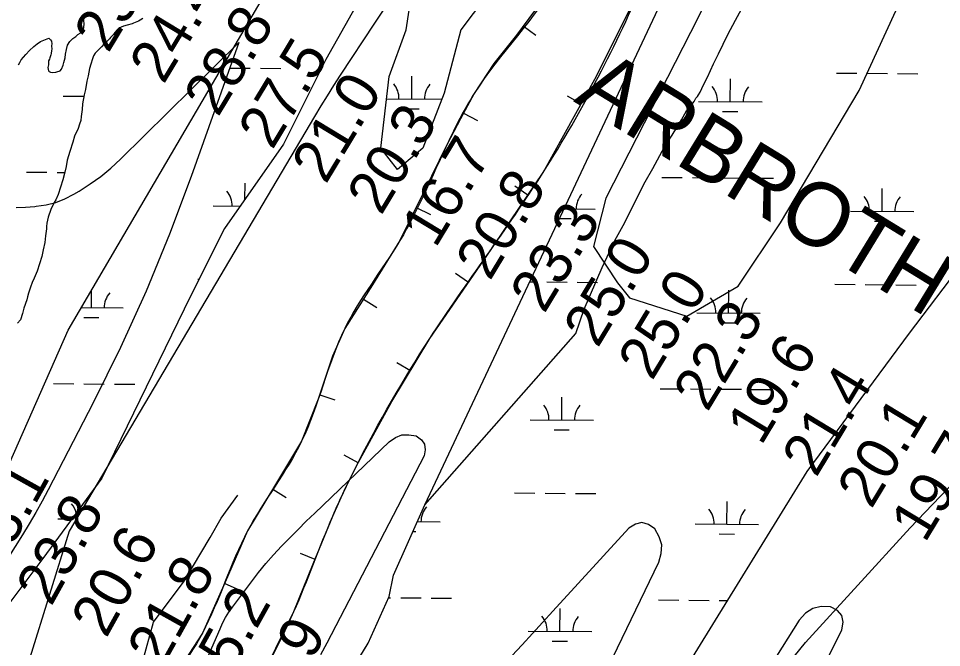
# Model space of a CAD drawing. Extents: x 3271442 to 3309282, y 752266 to 777610.
# Drawn here: x 3286890 to 3288344, y 766928 to 767918 of the extents above; entities that cross this region are included whole.
import ezdxf

# ---------------------------------------------------------------- set-up
doc = ezdxf.new("R2010")
doc.units = 0
for name, color, linetype in [('V-BORW-LINE', 7, 'Continuous'), ('V-RIVR-RANG', 7, 'Continuous'), ('V-ROAD-CNTR', 7, 'Continuous'), ('V-SITE-VEGE', 7, 'Continuous'), ('V-TOPO-BNDY', 7, 'Continuous'), ('V-TOPO-GNAM-IDEN', 7, 'Continuous'), ('V-TOPO-MAJR', 7, 'Continuous'), ('V-TOPO-MINR', 7, 'Continuous'), ('V-WETL-SWMP', 7, 'Continuous')]:
    doc.layers.add(name, color=color, linetype=linetype)

msp = doc.modelspace()

# ---------------------------------------------------------------- linework, layer by layer
at = {"layer": 'V-BORW-LINE'}
for p, q in [((3287684.8, 767906.5), (3287704.9, 767891.7)), ((3287776.4, 767783.9), (3287754.5, 767796)), ((3287590.9, 767769.3), (3287612.9, 767757.3)), ((3287692.3, 767640.2), (3287671.6, 767654.2)), ((3287516.2, 767620.4), (3287538.6, 767609.4)), ((3287598.6, 767502.5), (3287578, 767516.7)), ((3287433.1, 767476.3), (3287454.2, 767462.9)), ((3287507.1, 767363.3), (3287485.7, 767376.2)), ((3287364.3, 767325.5), (3287388.1, 767317.6)), ((3287424.9, 767218.5), (3287403, 767230.5)), ((3287290.3, 767176.9), (3287311.7, 767164)), ((3287357, 767066.4), (3287333.9, 767075.9)), ((3287214.7, 767028.8), (3287237.5, 767018.6))]:
    msp.add_line(p, q, dxfattribs=at)
for points in [[(3286920.2, 766027.8), (3286972.5, 766139.5), (3287021.4, 766252.5), (3287088.1, 766414.9), (3287152.6, 766578.2), (3287181, 766664.5), (3287210.2, 766750.6), (3287266.2, 766867.7), (3287323.6, 766984.2), (3287354.1, 767059.5), (3287384.9, 767134.6), (3287402.9, 767174.4), (3287422.2, 767213.6), (3287478, 767315.1), (3287537.8, 767414.3), (3287627.6, 767544.6), (3287716.3, 767675.7), (3287800.5, 767827.4), (3287877.7, 767982.7)], [(3287741.7, 767983.4), (3287674.1, 767892.1), (3287638.8, 767847.3), (3287607.6, 767799.9), (3287586, 767760.3), (3287565.1, 767720.2), (3287527.9, 767644.3), (3287490.7, 767568.5), (3287447.5, 767499), (3287403.7, 767429.9), (3287384.6, 767386.6), (3287362.1, 767318.7), (3287335.8, 767252.7), (3287293.3, 767182), (3287250.7, 767111.3), (3287215.6, 767030.7), (3287179.4, 766950.5), (3287137.4, 766886)]]:
    msp.add_lwpolyline(points, dxfattribs=at)
msp.add_spline([(3288895.6, 770368.3), (3288948.3, 770351.6), (3288945.9, 770275), (3288924, 770188.3), (3288802.1, 769884.9), (3288721.3, 769763), (3288606.3, 769551.5), (3288546.8, 769390.6), (3288519.5, 769311.8), (3288413.6, 769096.1), (3288335.4, 768977.4), (3288158.1, 768604.9), (3288099.8, 768456.5), (3288026, 768297.5), (3287981.6, 768216.1), (3287877.7, 767982.7), (3287716.3, 767675.7), (3287537.8, 767414.3), (3287422.2, 767213.6), (3287384.9, 767134.6), (3287323.6, 766984.2), (3287210.2, 766750.6), (3287152.6, 766578.2), (3287021.4, 766252.5), (3286920.2, 766027.8), (3286882.6, 765970.8), (3286824.9, 765909.7), (3286802.9, 765958.5), (3286799.6, 766005.8), (3286860.6, 766282.5), (3286933.4, 766428.6), (3286988.8, 766593.1), (3287018.1, 766670), (3287095, 766821.6), (3287179.4, 766950.5), (3287250.7, 767111.3), (3287335.8, 767252.7), (3287403.7, 767429.9), (3287490.7, 767568.5), (3287565.1, 767720.2), (3287607.6, 767799.9), (3287741.7, 767983.4), (3287810, 768125.6), (3287888.2, 768245.2), (3287960, 768401.3), (3288128.1, 768810.5), (3288156.9, 768885.7), (3288329.3, 769264.9), (3288408.3, 769413.8), (3288665.3, 769952.6), (3288824.1, 770225.2), (3288895.6, 770368.3)], degree=3, dxfattribs=at)
at = {"layer": 'V-ROAD-CNTR'}
msp.add_lwpolyline([(3286087.8, 766614.1), (3286138, 766585.7), (3286206.8, 766560.5), (3286285.3, 766552.1), (3286351.2, 766557.3), (3286459.8, 766543.9), (3286547.1, 766511.7), (3286623, 766490.1), (3286698.7, 766494.8), (3286748.5, 766489.8), (3286825.3, 766468.9), (3286877.9, 766490.4), (3286886.6, 766554), (3286884.7, 766618), (3286891.1, 766647.1), (3286949.6, 766684.2), (3286981.2, 766736.5), (3287044.6, 766835), (3287085.1, 766904.9), (3287102.3, 766967.9), (3287150.8, 767032.4), (3287191.6, 767101.2), (3287209, 767131.6), (3287235.5, 767167.6)], dxfattribs=at)
at = {"layer": 'V-SITE-VEGE'}
for points in [[(3287968.8, 767813.8), (3287975.4, 767825.6), (3287984.8, 767846.8), (3287992.7, 767862.6), (3288007.4, 767892.9), (3288019.4, 767915.3), (3288038, 767950.9), (3288052.6, 767977.3), (3288073.9, 768012.9), (3288087.2, 768038), (3288105.9, 768074.9), (3288117.9, 768100), (3288131.2, 768123.7), (3288148.5, 768162), (3288161.8, 768189.7), (3288180.5, 768230.5), (3288193.8, 768258.2), (3288213.8, 768301.8), (3288228.4, 768333.4), (3288256.4, 768391.5), (3288275.1, 768432.4), (3288307, 768497), (3288340.3, 768565.6), (3288366.9, 768613.1)], [(3287433.8, 767960.1), (3287373.9, 767853.6), (3287307.4, 767720.5), (3287214.2, 767587.3), (3287161, 767480.8), (3287021.2, 767194.5), (3286928.1, 767068), (3286868.2, 766988.1), (3286828.3, 767021.4), (3286841.6, 767074.6), (3286868.2, 767201.1), (3286968, 767427.5), (3287420.5, 768199.8)], [(3287646.7, 767980.1), (3287586.8, 767900.2), (3287560.2, 767800.4), (3287526.9, 767713.8), (3287487, 767680.5), (3287460.4, 767713.8), (3287473.7, 767827), (3287500.3, 767900.2), (3287513.6, 767986.8)], [(3286942.3, 767878.4), (3286941.8, 767875), (3286942.3, 767870.1), (3286941.8, 767867.7), (3286941.3, 767862.8), (3286940.8, 767860.9), (3286939.3, 767856), (3286938.8, 767854.1), (3286937.3, 767851.6), (3286936.8, 767847.7), (3286936.8, 767845.3), (3286935.8, 767840.9), (3286936.8, 767836), (3286938.2, 767834.6), (3286940.2, 767833.6), (3286942.6, 767833.1), (3286948.5, 767833.6), (3286950.4, 767834), (3286955.3, 767836), (3286957.7, 767838.4), (3286960.2, 767844.7), (3286961.2, 767849.1), (3286963.2, 767856.4), (3286963.7, 767861.8), (3286965.2, 767869.1), (3286967.1, 767875.9), (3286970.6, 767881.7), (3286975.5, 767886.6), (3286979.9, 767889.9), (3286983.3, 767892.9), (3286986.7, 767894.8), (3286990.1, 767898.2), (3286992.1, 767900.6), (3286993.1, 767908.9), (3286992.6, 767916.2), (3286995.6, 767926.9)], [(3287085.7, 767918.3), (3287081.3, 767915.4), (3287078.9, 767913.9), (3287071, 767911), (3287069.1, 767910), (3287060.8, 767907.6), (3287055, 767906.2)], [(3287055, 767906.2), (3287048.1, 767902.8), (3287045.2, 767900.4), (3287041.8, 767896), (3287039.3, 767893.1), (3287034.9, 767888.3), (3287033.4, 767886.3), (3287030, 767882.9), (3287024.1, 767877.6), (3287020.7, 767873.7), (3287010.4, 767863.5), (3287008, 767859.1), (3287006.5, 767854.8), (3287004, 767846), (3287001.6, 767839.2), (3286999.6, 767828), (3286997.6, 767819.7), (3286995.1, 767806.6), (3286993.1, 767797.8), (3286990.6, 767783.7), (3286990.1, 767774.9), (3286988.6, 767763.7), (3286988.1, 767757.4), (3286986.1, 767751.6), (3286983.7, 767744.8), (3286978.2, 767733.1), (3286975.3, 767723.4), (3286970.8, 767708.8), (3286966.4, 767695.1), (3286964.9, 767684.9), (3286962.4, 767674.2), (3286959.5, 767664), (3286952.1, 767641.1), (3286948.6, 767632.8), (3286946.2, 767628.5), (3286940.7, 767617.3), (3286936.3, 767605.1), (3286934.3, 767595.9), (3286933.8, 767590.5), (3286933.8, 767587.1), (3286932.3, 767575.9), (3286931.3, 767565.7), (3286928.8, 767554), (3286926.3, 767543.3), (3286919.4, 767520.4), (3286914.5, 767509.2), (3286911.1, 767502.4), (3286908.6, 767495.1), (3286905.6, 767485.9), (3286904.1, 767480.1), (3286902.7, 767475.2), (3286898.2, 767462.1), (3286896.2, 767453.8), (3286892.8, 767443.6), (3286888.4, 767438.2)], [(3286889.6, 767845), (3286892, 767848.9), (3286894, 767852.8), (3286897.9, 767857.2), (3286901.3, 767861.5), (3286907.2, 767867.8), (3286914, 767874.1), (3286919.4, 767878.5), (3286924.3, 767881.9), (3286929.7, 767883.8), (3286937.5, 767887.2), (3286940.4, 767884.3), (3286941.8, 767882.3), (3286942.3, 767878.4)], [(3287380.5, 766835), (3287440.4, 766934.8), (3287473.7, 767008.1), (3287480.4, 767041.4), (3287529.8, 767152.5), (3287767.8, 767422.1), (3287781.1, 767460.4), (3287809.1, 767526.3), (3287829.1, 767568.5), (3287842.4, 767592.3), (3287877, 767660.8), (3287889, 767681.9), (3287907.6, 767716.2), (3287919.6, 767734.7), (3287934.2, 767758.4), (3287942.2, 767772.9), (3287954.1, 767787.4), (3287956.8, 767792.7), (3287959.5, 767795.3), (3287960.8, 767798), (3287963.4, 767801.9), (3287968.8, 767813.8)]]:
    msp.add_lwpolyline(points, dxfattribs=at)
at = {"layer": 'V-TOPO-BNDY'}
for p, q in [((3288294.5, 767116.4), (3288482.2, 767312.8)), ((3288129.4, 766935.7), (3288294.5, 767116.4)), ((3287975.6, 766744.7), (3288129.4, 766935.7))]:
    msp.add_line(p, q, dxfattribs=at)
at = {"layer": 'V-TOPO-MAJR'}
msp.add_lwpolyline([(3286886.1, 767620.4), (3286900.7, 767621.1), (3286915.4, 767622.1), (3286917.8, 767622.4), (3286933.4, 767624.8), (3286948.5, 767628.6), (3286962.9, 767634.4), (3286977, 767641.5), (3286985.3, 767646.4), (3287002.7, 767657.6), (3287019.4, 767669.6), (3287035.3, 767682.7), (3287050.5, 767696.7), (3287236.8, 767880.4), (3287162, 767669.5), (3287127.6, 767578.5), (3287090.8, 767488.6), (3287050.3, 767400.2), (3287007.4, 767312.9), (3286936.6, 767176), (3286927, 767158.1), (3286917.2, 767140.3), (3286906.8, 767122.7), (3286896.2, 767105.4), (3286785.5, 766930.1)], dxfattribs=at)
at = {"layer": 'V-TOPO-MINR'}
for points in [[(3288519.9, 768521.4), (3288315.3, 768369.9), (3288167.7, 768232.6), (3288034.3, 768066.7), (3287948.4, 767895.9), (3287814.8, 767635), (3287795.6, 767559), (3287833.4, 767501.9), (3287852.4, 767478.1), (3287942.6, 767449.4), (3288023.4, 767496.7), (3288090.2, 767596.3), (3288214.2, 767805), (3288314.4, 768023.2), (3288381.2, 768108.5)], [(3287488.4, 767968.1), (3287450.8, 767911), (3287396.4, 767828.7), (3287386.1, 767812.7), (3287375.9, 767796.6), (3287365.9, 767780.4), (3287356.1, 767764.1), (3286969.8, 767111.2), (3286907.9, 766911.4), (3286879.6, 766826.1)], [(3287179.9, 766893.4), (3287207.3, 766957.4), (3287211.4, 766966.3), (3287216, 766975), (3287221.2, 766983.3), (3287226.9, 766991.4), (3287256.6, 767031.1), (3287267.9, 767045.7), (3287279.6, 767059.9), (3287291.7, 767073.7), (3287304.3, 767087.3), (3287317.1, 767100.5), (3287330.1, 767113.6), (3287343.2, 767126.6), (3287356.5, 767139.4), (3287473.7, 767251.8), (3287483.5, 767258.3), (3287493.7, 767262.4), (3287504.8, 767262.8), (3287516.3, 767260.8), (3287524.4, 767254.8), (3287529.6, 767247.8), (3287530.5, 767239.1), (3287528.6, 767229.3), (3287375.7, 766934.5), (3287365.6, 766916.2)], [(3287739.3, 766732.4), (3287898.5, 767062.2), (3287902.3, 767075.9), (3287903, 767089.3), (3287899.2, 767102.1), (3287892.2, 767114.6), (3287882.2, 767121.4), (3287872, 767124.5), (3287861.7, 767121.9), (3287851.2, 767115.7), (3287731.6, 766984.8), (3287715.5, 766967.3), (3287699.4, 766949.7), (3287683.3, 766932.2), (3287667.2, 766914.8)], [(3288013.4, 766604.3), (3288186.9, 766955.4), (3288188.7, 766967.5), (3288187, 766978), (3288179.9, 766985.8), (3288169.2, 766991.9), (3288154.5, 766992.2), (3288141, 766989.3), (3288129.5, 766981.7), (3288119.4, 766971), (3287915.1, 766646.3)]]:
    msp.add_lwpolyline(points, dxfattribs=at)
at = {"layer": 'V-WETL-SWMP'}
for p, q in [((3287529.8, 767152.5), (3289200.9, 770701.5)), ((3287222.8, 767840.1), (3287254.8, 767839.9)), ((3287270.8, 767839.7), (3287302.8, 767839.5)), ((3288178.6, 767832.2), (3288210.6, 767832)), ((3288226.6, 767831.9), (3288258.6, 767831.6)), ((3288274.6, 767831.5), (3288306.6, 767831.2)), ((3287509.2, 767791.3), (3287509.5, 767827.3)), ((3288011.1, 767787.2), (3288011.4, 767823.2)), ((3286960.3, 767795.9), (3286992.7, 767795.6)), ((3287469.6, 767791.7), (3287556.6, 767790.9)), ((3287961.1, 767787.6), (3288061.1, 767786.8)), ((3287497.1, 767776), (3287521.1, 767775.8)), ((3287999, 767771.9), (3288023, 767771.7)), ((3288501, 767697.4), (3288292.7, 767422.7)), ((3286902.5, 767676.3), (3286934.5, 767676)), ((3286950.5, 767675.9), (3286962.7, 767675.8)), ((3287246.5, 767633.5), (3287246.7, 767658.7)), ((3287903.3, 767668), (3287935.3, 767667.7)), ((3287951.3, 767667.6), (3287983.3, 767667.3)), ((3287999.3, 767667.2), (3288031.3, 767667)), ((3288047.3, 767666.8), (3288079.3, 767666.6)), ((3288250.2, 767614.4), (3288250.5, 767650.4)), ((3287196.4, 767623.1), (3287239, 767622.7)), ((3287749.2, 767618.5), (3287798.3, 767618.1)), ((3288200.2, 767614.8), (3288300.2, 767614)), ((3287742, 767603.2), (3287760.2, 767603)), ((3288238.1, 767599.1), (3288262.1, 767598.9)), ((3287172.1, 767507.9), (3287174.5, 767507.8)), ((3287695.1, 767503.5), (3287706, 767503.5)), ((3287722, 767503.3), (3287754, 767503.1)), ((3287770, 767502.9), (3287802, 767502.7)), ((3288175.8, 767499.6), (3288207.8, 767499.3)), ((3288223.8, 767499.2), (3288255.8, 767498.9)), ((3288271.8, 767498.8), (3288303.8, 767498.5)), ((3287004.6, 767462.8), (3287004.8, 767490.4)), ((3288008.4, 767454.5), (3288008.7, 767490.5)), ((3286988.7, 767462.9), (3287054.6, 767462.4)), ((3287958.4, 767454.9), (3288058.4, 767454.1)), ((3286992.5, 767447.5), (3287016.5, 767447.3)), ((3287996.3, 767439.2), (3288020.3, 767439)), ((3288292.7, 767422.7), (3288131.8, 767204.8)), ((3286944.8, 767343.2), (3286976.8, 767343)), ((3286992.8, 767342.8), (3287024.8, 767342.6)), ((3287040.8, 767342.4), (3287072.8, 767342.2)), ((3287900.6, 767335.3), (3287932.6, 767335.1)), ((3287948.6, 767334.9), (3287980.6, 767334.7)), ((3287996.6, 767334.6), (3288028.6, 767334.3)), ((3287745.6, 767285.9), (3287745.9, 767321.9)), ((3288044.6, 767334.2), (3288076.6, 767333.9)), ((3287695.6, 767286.3), (3287795.6, 767285.5)), ((3287733.4, 767270.5), (3287757.4, 767270.3)), ((3288131.8, 767204.8), (3287686.9, 766484.7)), ((3287671.2, 767171.1), (3287703.2, 767170.8)), ((3287719.2, 767170.7), (3287751.2, 767170.4)), ((3287767.2, 767170.3), (3287799.2, 767170)), ((3287480.4, 767041.4), (3287529.8, 767152.5)), ((3288005.7, 767121.9), (3288006, 767157.9)), ((3286951.9, 767130.5), (3286974, 767130.4)), ((3287518, 767125.9), (3287553.8, 767125.6)), ((3287955.7, 767122.3), (3288055.7, 767121.5)), ((3287511.1, 767110.5), (3287515.6, 767110.5)), ((3287993.5, 767106.5), (3288017.5, 767106.3)), ((3287473.7, 767008.1), (3287480.4, 767041.4)), ((3287440.4, 766934.8), (3287473.7, 767008.1)), ((3287472.8, 767006.2), (3287475.9, 767006.2)), ((3287491.9, 767006), (3287523.9, 767005.8)), ((3287539.9, 767005.6), (3287571.9, 767005.4)), ((3287897.8, 767002.7), (3287929.8, 767002.4)), ((3287945.8, 767002.3), (3287977.8, 767002)), ((3287993.8, 767001.9), (3288006.4, 767001.8)), ((3287742.8, 766953.2), (3287743.1, 766989.2)), ((3287692.8, 766953.6), (3287792.8, 766952.8)), ((3287380.5, 766835), (3287440.4, 766934.8)), ((3287730.7, 766937.9), (3287754.7, 766937.7))]:
    msp.add_line(p, q, dxfattribs=at)
for points in [[(3287433.8, 767960.1), (3287373.9, 767853.6), (3287307.4, 767720.5), (3287214.2, 767587.3), (3287161, 767480.8), (3287021.2, 767194.5), (3286928.1, 767068), (3286868.2, 766988.1), (3286828.3, 767021.4), (3286841.6, 767074.6), (3286868.2, 767201.1), (3286968, 767427.5), (3287420.5, 768199.8)], [(3287646.7, 767980.1), (3287586.8, 767900.2), (3287560.2, 767800.4), (3287526.9, 767713.8), (3287487, 767680.5), (3287460.4, 767713.8), (3287473.7, 767827), (3287500.3, 767900.2), (3287513.6, 767986.8)], [(3286942.3, 767878.4), (3286941.8, 767875), (3286942.3, 767870.1), (3286941.8, 767867.7), (3286941.3, 767862.8), (3286940.8, 767860.9), (3286939.3, 767856), (3286938.8, 767854.1), (3286937.3, 767851.6), (3286936.8, 767847.7), (3286936.8, 767845.3), (3286935.8, 767840.9), (3286936.8, 767836), (3286938.2, 767834.6), (3286940.2, 767833.6), (3286942.6, 767833.1), (3286948.5, 767833.6), (3286950.4, 767834), (3286955.3, 767836), (3286957.7, 767838.4), (3286960.2, 767844.7), (3286961.2, 767849.1), (3286963.2, 767856.4), (3286963.7, 767861.8), (3286965.2, 767869.1), (3286967.1, 767875.9), (3286970.6, 767881.7), (3286975.5, 767886.6), (3286979.9, 767889.9), (3286983.3, 767892.9), (3286986.7, 767894.8), (3286990.1, 767898.2), (3286992.1, 767900.6), (3286993.1, 767908.9), (3286992.6, 767916.2), (3286995.6, 767926.9)], [(3287085.7, 767918.3), (3287081.3, 767915.4), (3287078.9, 767913.9), (3287071, 767911), (3287069.1, 767910), (3287060.8, 767907.6), (3287055, 767906.2), (3287048.1, 767902.8), (3287045.2, 767900.4), (3287041.8, 767896), (3287039.3, 767893.1), (3287034.9, 767888.3), (3287033.4, 767886.3), (3287030, 767882.9), (3287024.1, 767877.6), (3287020.7, 767873.7), (3287010.4, 767863.5), (3287008, 767859.1), (3287006.5, 767854.8), (3287004, 767846)], [(3286889.6, 767845), (3286892, 767848.9), (3286894, 767852.8), (3286897.9, 767857.2), (3286901.3, 767861.5), (3286907.2, 767867.8), (3286914, 767874.1), (3286919.4, 767878.5), (3286924.3, 767881.9), (3286929.7, 767883.8), (3286937.5, 767887.2), (3286940.4, 767884.3), (3286941.8, 767882.3), (3286942.3, 767878.4)], [(3287004, 767846), (3287001.6, 767839.2), (3286999.6, 767828), (3286997.6, 767819.7), (3286995.1, 767806.6), (3286993.1, 767797.8), (3286990.6, 767783.7), (3286990.1, 767774.9), (3286988.6, 767763.7), (3286988.1, 767757.4), (3286986.1, 767751.6), (3286983.7, 767744.8), (3286978.2, 767733.1), (3286975.3, 767723.4), (3286970.8, 767708.8), (3286966.4, 767695.1), (3286964.9, 767684.9), (3286962.4, 767674.2), (3286959.5, 767664), (3286952.1, 767641.1), (3286948.6, 767632.8), (3286946.2, 767628.5), (3286940.7, 767617.3), (3286936.3, 767605.1), (3286934.3, 767595.9), (3286933.8, 767590.5), (3286933.8, 767587.1), (3286932.3, 767575.9), (3286931.3, 767565.7), (3286928.8, 767554), (3286926.3, 767543.3), (3286919.4, 767520.4), (3286914.5, 767509.2), (3286911.1, 767502.4), (3286908.6, 767495.1), (3286905.6, 767485.9), (3286904.1, 767480.1), (3286902.7, 767475.2), (3286898.2, 767462.1), (3286896.2, 767453.8), (3286892.8, 767443.6), (3286888.4, 767438.2)]]:
    msp.add_lwpolyline(points, dxfattribs=at)
for centre, start, end in [((3287454, 767792.3), 358.7563, 40.2999), ((3287564.5, 767791.3), 138.7563, 180.2999), ((3287955.9, 767788.1), 358.7563, 40.2999), ((3288066.4, 767787.2), 138.7563, 180.2999), ((3287191.2, 767623.6), 358.7563, 40.2999), ((3287803.6, 767618.6), 138.7563, 180.2999), ((3288195, 767615.3), 358.7563, 40.2999), ((3288305.4, 767614.4), 138.7563, 180.2999), ((3287059.9, 767462.8), 138.7563, 180.2999), ((3287953.2, 767455.5), 358.7563, 40.2999), ((3288063.6, 767454.5), 138.7563, 180.2999), ((3287690.3, 767286.8), 358.7563, 40.2999), ((3287800.8, 767285.9), 138.7563, 180.2999), ((3286946.6, 767131.1), 14.0588, 40.2999), ((3287559, 767126), 138.7563, 180.2999), ((3287950.4, 767122.8), 358.7563, 40.2999), ((3288060.9, 767121.9), 138.7563, 180.2999), ((3287687.6, 766954.1), 358.7563, 40.2999), ((3287798.1, 766953.2), 138.7563, 180.2999)]:
    msp.add_arc(centre, 35.2, start, end, dxfattribs=at)

# ---------------------------------------------------------------- texts
at = {"layer": 'V-RIVR-RANG'}
for s, rotation, p in [('23.0', 58.8083, (3287031.1, 767862.2)), ('24.4', 58.8083, (3287118.3, 767813.1)), ('28.8', 58.8083, (3287204, 767761.5)), ('27.5', 58.8083, (3287289.6, 767709.9)), ('21.0', 58.8083, (3287373.8, 767655.8)), ('20.3', 58.8083, (3287461, 767606.7)), ('16.7', 58.8083, (3287546.6, 767555.2)), ('20.8', 58.8083, (3287632.3, 767503.6)), ('23.3', 58.8083, (3287718, 767452)), ('25.0', 58.8083, (3287802.1, 767397.9)), ('25.0', 58.8083, (3287887.8, 767346.3)), ('22.3', 58.8083, (3287975, 767297.2)), ('19.6', 58.8083, (3288059.7, 767244.1)), ('21.4', 58.8083, (3288146.3, 767194.1)), ('20.1', 58.8083, (3288233.2, 767144.5)), ('19.7', 58.8083, (3288317.6, 767090.9)), ('33.1', 60.9183, (3286855, 767041.6)), ('23.8', 60.9183, (3286941.3, 766991.1)), ('20.6', 60.9183, (3287028, 766941.1)), ('21.8', 60.9183, (3287116.4, 766894.4)), ('25.2', 60.9183, (3287203.9, 766846)), ('26.9', 60.9183, (3287291.3, 766797.4))]:
    msp.add_text(s, height=67, rotation=rotation, dxfattribs=at).set_placement(p)
at = {"layer": 'V-TOPO-GNAM-IDEN'}
msp.add_text('ARBROTH LDG.', height=100, rotation=328.5165, dxfattribs=at).set_placement((3287762.9, 767788.2))

doc.saveas('drawing.dxf')
